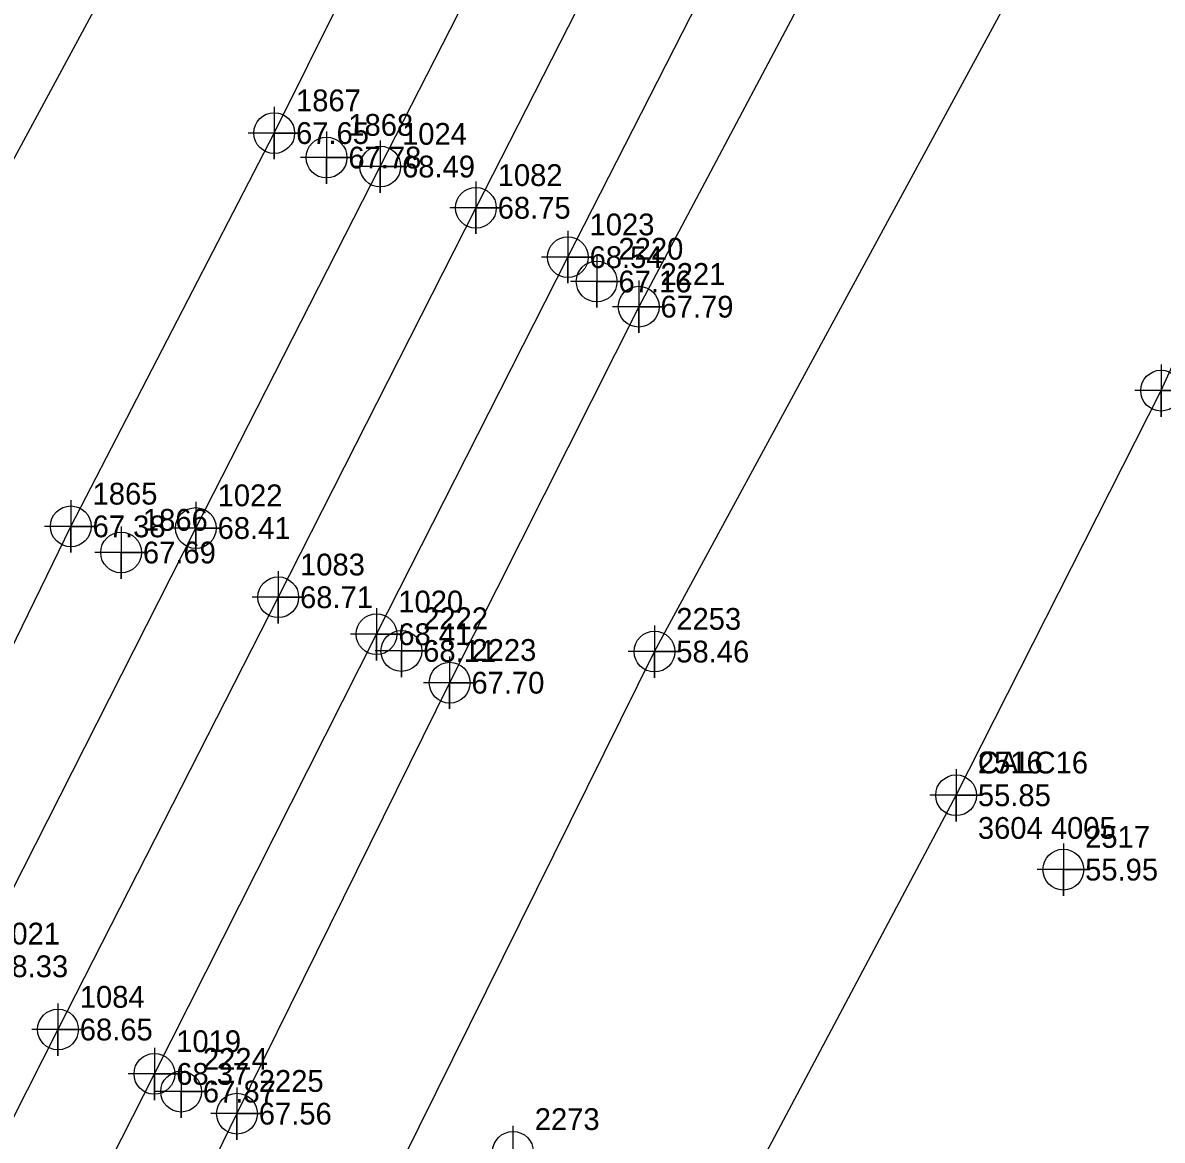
# Model space of a CAD drawing. Extents: x 2062781 to 2066835, y 358981 to 366501.
# Drawn here: x 2066088.9 to 2066219.6, y 365426.5 to 365554.7 of the extents above; entities that cross this region are included whole.
import ezdxf

# ---------------------------------------------------------------- set-up
doc = ezdxf.new("R2010")
doc.units = 0
for name, color, linetype in [('Exist DTM Breakline', 7, 'Continuous'), ('Exist DTM Breakline Cogo Elevation', 7, 'Continuous'), ('Exist DTM Breakline Cogo Number', 7, 'Continuous'), ('Exist DTM Breakline Cogo Point CELL', 7, 'Continuous'), ('Exist DTM Crownline', 7, 'Continuous'), ('Exist DTM Crownline Cogo Elevation', 7, 'Continuous'), ('Exist DTM Crownline Cogo Number', 7, 'Continuous'), ('Exist DTM Crownline Cogo Point CELL', 7, 'Continuous'), ('Exist DTM Regular Point CELL', 7, 'Continuous'), ('Exist DTM Regular Point Cogo Elevation', 7, 'Continuous'), ('Exist DTM Regular Point Cogo Number', 7, 'Continuous'), ('Exist DTM Ridgeline Cogo Number', 7, 'Continuous'), ('Exist DTM Ridgeline Cogo Point CELL', 7, 'Continuous'), ('Exist Roads EOP', 7, 'Continuous'), ('Exist Roads EOP Cogo Elevation', 7, 'Continuous'), ('Exist Roads EOP Cogo Number', 7, 'Continuous'), ('Exist Roads EOP Cogo Point CELL', 7, 'Continuous'), ('Exist Vegetation Woods Line Cogo Comment', 7, 'Continuous'), ('Exist Vegetation Woods Line Cogo Elevation', 7, 'Continuous'), ('Exist Vegetation Woods Line Cogo Number', 7, 'Continuous'), ('Exist Vegetation Woods Line Cogo Point CELL', 7, 'Continuous')]:
    doc.layers.add(name, color=color, linetype=linetype)

msp = doc.modelspace()

# ---------------------------------------------------------------- linework, layer by layer
at = {"layer": 'Exist DTM Breakline'}
for points in [[(2066391.6, 365972.89), (2066361.73, 365914.52), (2066331.12, 365854.95), (2066302.46, 365802.64), (2066279.52, 365756.79), (2066256.07, 365710.47), (2066233.12, 365662.29), (2066208.82, 365616.84), (2066185.2, 365570.46), (2066159.54, 365522.1), (2066137.86, 365478.97), (2066113.47, 365429.54), (2066089.97, 365381.51), (2066063.32, 365330.49), (2066038.93, 365282.51), (2066014.92, 365234.83), (2065991.3, 365189.77), (2065966.18, 365140.63), (2065942.83, 365094.21), (2065917.49, 365044.37), (2065894.71, 364999.83)], [(2065868.05, 365108.36), (2065887.64, 365147.12), (2065915.95, 365200.53), (2065942.89, 365253.9), (2065967.73, 365303.79), (2065993.42, 365356.29), (2066016.32, 365400.12), (2066036.88, 365439.43), (2066041.92, 365447.71), (2066050.86, 365465.06), (2066067.24, 365500.86), (2066099.12, 365559.9), (2066123.36, 365605.47), (2066146.63, 365650.17), (2066168.17, 365694.53), (2066191.6, 365739.7), (2066213.66, 365782.56), (2066222.79, 365799.42), (2066244.31, 365840.96), (2066263.98, 365879.71), (2066274.73, 365899.77), (2066289.91, 365926.14)], [(2065855.04, 365022.37), (2065881.96, 365075.62), (2065912.8, 365134.88), (2065934.54, 365180.29), (2065958.76, 365228.22), (2065982.22, 365275.67), (2066005.39, 365319.97), (2066028.56, 365365.33), (2066047.41, 365403.57), (2066072.23, 365451.4), (2066094.41, 365496.9), (2066117.74, 365542.01), (2066140.9, 365588.6), (2066164.03, 365634.27), (2066187.25, 365680.45), (2066209.45, 365725.39), (2066232.88, 365773.48), (2066256.9, 365819.9), (2066281.9, 365870.6), (2066303.63, 365917.65)], [(2066089.23, 365340.34), (2066109.24, 365376.2), (2066128.58, 365416.35), (2066161.35, 365482.54), (2066211.65, 365575.38), (2066230.71, 365613.09), (2066257.63, 365665.04), (2066293.36, 365735.18), (2066311.33, 365767.72), (2066333.47, 365814.65), (2066350.03, 365846.2)], [(2066170.96, 365418.99), (2066195.94, 365466.06), (2066219.45, 365512.47), (2066243.69, 365565.98), (2066276.1, 365619.15), (2066302.66, 365675.9), (2066323.83, 365725.38)]]:
    msp.add_lwpolyline(points, dxfattribs=at)
at = {"layer": 'Exist DTM Breakline Cogo Point CELL'}
for points in [[(2066117.74, 365545.01), (2066117.74, 365539.01), (2066117.74, 365542.01), (2066120.74, 365542.01), (2066114.74, 365542.01)], [(2066159.54, 365525.1), (2066159.54, 365519.1), (2066159.54, 365522.1), (2066162.54, 365522.1), (2066156.54, 365522.1)], [(2066219.45, 365515.47), (2066219.45, 365509.47), (2066219.45, 365512.47), (2066222.45, 365512.47), (2066216.45, 365512.47)], [(2066094.41, 365499.9), (2066094.41, 365493.9), (2066094.41, 365496.9), (2066097.41, 365496.9), (2066091.41, 365496.9)], [(2066161.35, 365485.54), (2066161.35, 365479.54), (2066161.35, 365482.54), (2066164.35, 365482.54), (2066158.35, 365482.54)], [(2066137.86, 365481.97), (2066137.86, 365475.97), (2066137.86, 365478.97), (2066140.86, 365478.97), (2066134.86, 365478.97)], [(2066195.94, 365469.06), (2066195.94, 365463.06), (2066195.94, 365466.06), (2066198.94, 365466.06), (2066192.94, 365466.06)], [(2066113.47, 365432.54), (2066113.47, 365426.54), (2066113.47, 365429.54), (2066116.47, 365429.54), (2066110.47, 365429.54)]]:
    msp.add_lwpolyline(points, dxfattribs=at)
for centre in [(2066117.74, 365542.01), (2066159.54, 365522.1), (2066219.45, 365512.47), (2066094.41, 365496.9), (2066161.35, 365482.54), (2066137.86, 365478.97), (2066195.94, 365466.06), (2066113.47, 365429.54)]:
    msp.add_circle(centre, 2.34, dxfattribs=at)
at = {"layer": 'Exist DTM Crownline'}
msp.add_lwpolyline([(2066259.93, 365768.45), (2066236.46, 365721.83), (2066212.74, 365674.94), (2066188.43, 365627.04), (2066165.89, 365582.58), (2066140.87, 365533.44), (2066118.2, 365488.77), (2066092.94, 365439.19), (2066070.01, 365393.95), (2066043.74, 365342.11), (2066018.93, 365293.26), (2065993.67, 365243.42), (2065971.81, 365200.42), (2065946.33, 365150.52), (2065922.58, 365103.71), (2065905.53, 365070.58)], dxfattribs=at)
at = {"layer": 'Exist DTM Crownline Cogo Point CELL'}
for points in [[(2066140.87, 365536.44), (2066140.87, 365530.44), (2066140.87, 365533.44), (2066143.87, 365533.44), (2066137.87, 365533.44)], [(2066118.2, 365491.77), (2066118.2, 365485.77), (2066118.2, 365488.77), (2066121.2, 365488.77), (2066115.2, 365488.77)], [(2066092.94, 365442.19), (2066092.94, 365436.19), (2066092.94, 365439.19), (2066095.94, 365439.19), (2066089.94, 365439.19)]]:
    msp.add_lwpolyline(points, dxfattribs=at)
for centre in [(2066140.87, 365533.44), (2066118.2, 365488.77), (2066092.94, 365439.19)]:
    msp.add_circle(centre, 2.34, dxfattribs=at)
at = {"layer": 'Exist DTM Regular Point CELL'}
for points in [[(2066123.74, 365542.2), (2066123.74, 365536.2), (2066123.74, 365539.2), (2066126.74, 365539.2), (2066120.74, 365539.2)], [(2066154.72, 365527.99), (2066154.72, 365521.99), (2066154.72, 365524.99), (2066157.72, 365524.99), (2066151.72, 365524.99)], [(2066100.18, 365496.9), (2066100.18, 365490.9), (2066100.18, 365493.9), (2066103.18, 365493.9), (2066097.18, 365493.9)], [(2066132.32, 365485.61), (2066132.32, 365479.61), (2066132.32, 365482.61), (2066135.32, 365482.61), (2066129.32, 365482.61)], [(2066208.24, 365460.53), (2066208.24, 365454.53), (2066208.24, 365457.53), (2066211.24, 365457.53), (2066205.24, 365457.53)], [(2066107.06, 365435.07), (2066107.06, 365429.07), (2066107.06, 365432.07), (2066110.06, 365432.07), (2066104.06, 365432.07)]]:
    msp.add_lwpolyline(points, dxfattribs=at)
for centre in [(2066123.74, 365539.2), (2066154.72, 365524.99), (2066100.18, 365493.9), (2066132.32, 365482.61), (2066208.24, 365457.53), (2066107.06, 365432.07)]:
    msp.add_circle(centre, 2.34, dxfattribs=at)
at = {"layer": 'Exist DTM Ridgeline Cogo Point CELL'}
msp.add_lwpolyline([(2066145.12, 365428.16), (2066145.12, 365422.16), (2066145.12, 365425.16), (2066148.12, 365425.16), (2066142.12, 365425.16)], dxfattribs=at)
msp.add_circle((2066145.12, 365425.16), 2.34, dxfattribs=at)
at = {"layer": 'Exist Roads EOP'}
for points in [[(2065915.94, 365065.27), (2065933.36, 365098.82), (2065957.17, 365145.38), (2065982.11, 365194.68), (2066005.18, 365239.69), (2066029.75, 365288.41), (2066054.66, 365336.82), (2066080.34, 365387.56), (2066104, 365434.1), (2066129.47, 365484.53), (2066151.41, 365527.78), (2066176.77, 365577.49), (2066199.44, 365622.47), (2066223.79, 365669.83), (2066246.86, 365715.63), (2066270.89, 365762.9), (2066293.82, 365807.95), (2066320.12, 365859.56), (2066343.32, 365905.56), (2066367.61, 365952.85), (2066390.17, 365997), (2066402.7, 366021.61)], [(2065895.47, 365076.64), (2065912.52, 365110.74), (2065936.33, 365156.98), (2065961.28, 365206.57), (2065984.24, 365251.56), (2066009, 365300.19), (2066033.36, 365348.17), (2066059.15, 365398.75), (2066083.24, 365446.44), (2066108.75, 365496.71), (2066129.9, 365538.17), (2066155.81, 365588.96), (2066178.82, 365634.51), (2066203.21, 365682.83), (2066225.78, 365727.06), (2066250.38, 365775.43)]]:
    msp.add_lwpolyline(points, dxfattribs=at)
at = {"layer": 'Exist Roads EOP Cogo Point CELL'}
for points in [[(2066129.9, 365541.17), (2066129.9, 365535.17), (2066129.9, 365538.17), (2066132.9, 365538.17), (2066126.9, 365538.17)], [(2066151.41, 365530.78), (2066151.41, 365524.78), (2066151.41, 365527.78), (2066154.41, 365527.78), (2066148.41, 365527.78)], [(2066108.75, 365499.71), (2066108.75, 365493.71), (2066108.75, 365496.71), (2066111.75, 365496.71), (2066105.75, 365496.71)], [(2066129.47, 365487.53), (2066129.47, 365481.53), (2066129.47, 365484.53), (2066132.47, 365484.53), (2066126.47, 365484.53)], [(2066104, 365437.1), (2066104, 365431.1), (2066104, 365434.1), (2066107, 365434.1), (2066101, 365434.1)]]:
    msp.add_lwpolyline(points, dxfattribs=at)
for centre in [(2066129.9, 365538.17), (2066151.41, 365527.78), (2066108.75, 365496.71), (2066129.47, 365484.53), (2066104, 365434.1)]:
    msp.add_circle(centre, 2.34, dxfattribs=at)
at = {"layer": 'Exist Vegetation Woods Line Cogo Point CELL'}
for points in [[(2066219.45, 365515.47), (2066219.45, 365509.47), (2066219.45, 365512.47), (2066222.45, 365512.47), (2066216.45, 365512.47)], [(2066195.94, 365469.06), (2066195.94, 365463.06), (2066195.94, 365466.06), (2066198.94, 365466.06), (2066192.94, 365466.06)]]:
    msp.add_lwpolyline(points, dxfattribs=at)
for centre in [(2066219.45, 365512.47), (2066195.94, 365466.06)]:
    msp.add_circle(centre, 2.34, dxfattribs=at)

# ---------------------------------------------------------------- texts
at = {"layer": 'Exist DTM Breakline Cogo Elevation'}
for s, p in [('67.65', (2066120.24, 365540.76)), ('67.79', (2066162.04, 365520.85)), ('67.38', (2066096.91, 365495.65)), ('58.46', (2066163.85, 365481.29)), ('67.70', (2066140.36, 365477.72)), ('55.85', (2066198.44, 365464.81)), ('67.56', (2066115.97, 365428.29))]:
    msp.add_text(s, height=2.5, dxfattribs=at).set_placement(p)
at = {"layer": 'Exist DTM Breakline Cogo Number'}
for s, p in [('1867', (2066120.24, 365544.51)), ('2221', (2066162.04, 365524.6)), ('1865', (2066096.91, 365499.4)), ('2253', (2066163.85, 365485.04)), ('2223', (2066140.36, 365481.47)), ('CALC16', (2066198.44, 365468.56)), ('2225', (2066115.97, 365432.04))]:
    msp.add_text(s, height=2.5, dxfattribs=at).set_placement(p)
at = {"layer": 'Exist DTM Crownline Cogo Elevation'}
for s, p in [('68.75', (2066143.37, 365532.19)), ('68.71', (2066120.7, 365487.52)), ('68.65', (2066095.44, 365437.94))]:
    msp.add_text(s, height=2.5, dxfattribs=at).set_placement(p)
at = {"layer": 'Exist DTM Crownline Cogo Number'}
for s, p in [('1082', (2066143.37, 365535.94)), ('1083', (2066120.7, 365491.27)), ('1084', (2066095.44, 365441.69))]:
    msp.add_text(s, height=2.5, dxfattribs=at).set_placement(p)
at = {"layer": 'Exist DTM Regular Point Cogo Elevation'}
for s, p in [('67.78', (2066126.24, 365537.95)), ('67.16', (2066157.22, 365523.74)), ('67.69', (2066102.68, 365492.65)), ('68.11', (2066134.82, 365481.36)), ('55.95', (2066210.74, 365456.28)), ('67.87', (2066109.56, 365430.82))]:
    msp.add_text(s, height=2.5, dxfattribs=at).set_placement(p)
at = {"layer": 'Exist DTM Regular Point Cogo Number'}
for s, p in [('1868', (2066126.24, 365541.7)), ('2220', (2066157.22, 365527.49)), ('1866', (2066102.68, 365496.4)), ('2222', (2066134.82, 365485.11)), ('2517', (2066210.74, 365460.03)), ('2224', (2066109.56, 365434.57))]:
    msp.add_text(s, height=2.5, dxfattribs=at).set_placement(p)
at = {"layer": 'Exist DTM Ridgeline Cogo Number'}
msp.add_text('2273', height=2.5, dxfattribs=at).set_placement((2066147.62, 365427.66))
at = {"layer": 'Exist Roads EOP Cogo Elevation'}
for s, p in [('68.49', (2066132.4, 365536.92)), ('68.54', (2066153.91, 365526.53)), ('68.41', (2066111.25, 365495.46)), ('68.41', (2066131.97, 365483.28)), ('68.33', (2066085.74, 365445.19)), ('68.37', (2066106.5, 365432.85))]:
    msp.add_text(s, height=2.5, dxfattribs=at).set_placement(p)
at = {"layer": 'Exist Roads EOP Cogo Number'}
for s, p in [('1024', (2066132.4, 365540.67)), ('1023', (2066153.91, 365530.28)), ('1022', (2066111.25, 365499.21)), ('1020', (2066131.97, 365487.03)), ('1021', (2066085.74, 365448.94)), ('1019', (2066106.5, 365436.6))]:
    msp.add_text(s, height=2.5, dxfattribs=at).set_placement(p)
at = {"layer": 'Exist Vegetation Woods Line Cogo Comment'}
msp.add_text('3604 4005', height=2.5, dxfattribs=at).set_placement((2066198.44, 365461.06))
at = {"layer": 'Exist Vegetation Woods Line Cogo Elevation'}
msp.add_text('55.85', height=2.5, dxfattribs=at).set_placement((2066198.44, 365464.81))
at = {"layer": 'Exist Vegetation Woods Line Cogo Number'}
msp.add_text('2516', height=2.5, dxfattribs=at).set_placement((2066198.44, 365468.56))

doc.saveas('drawing.dxf')
